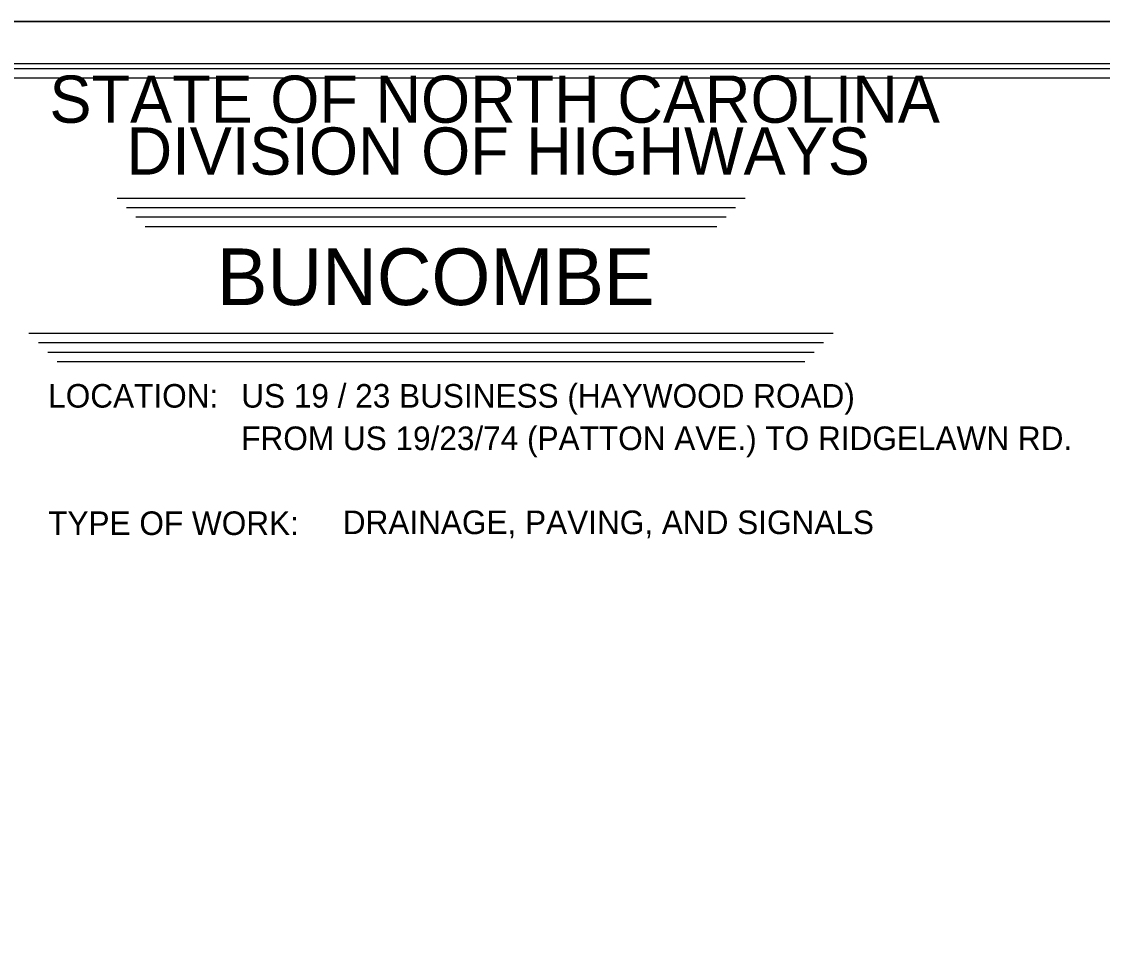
# Model space of a CAD drawing. Extents: x 925297 to 940193, y 663541 to 689899.
# Drawn here: x 930888 to 935468, y 686037 to 689899 of the extents above; entities that cross this region are included whole.
import ezdxf

# ---------------------------------------------------------------- set-up
doc = ezdxf.new("R2010")
doc.units = 0
for name, color, linetype in [('Sheet Cutting Line CELL', 7, 'Continuous'), ('Sheet Data Field CELL', 7, 'Continuous'), ('Sheet Plot Border Inside CELL', 7, 'Continuous'), ('Sheet Plot Border Outside CELL', 7, 'Continuous'), ('Sheet Title CELL', 7, 'Continuous'), ('Sheet Title Data Points CELL', 7, 'Continuous')]:
    doc.layers.add(name, color=color, linetype=linetype)

msp = doc.modelspace()

# ---------------------------------------------------------------- linework, layer by layer
at = {"layer": 'Sheet Cutting Line CELL'}
msp.add_line((925296.7, 689898.6), (938768.7, 689898.6), dxfattribs=at)
at = {"layer": 'Sheet Plot Border Inside CELL'}
msp.add_lwpolyline([(925400.7, 681278.2), (938732.7, 681278.2), (938732.7, 689719), (925400.7, 689719)], close=True, dxfattribs=at)
at = {"layer": 'Sheet Plot Border Outside CELL'}
msp.add_lwpolyline([(938768.7, 689898.6), (925296.7, 689898.6), (925296.7, 681098.7), (938768.7, 681098.7)], close=True, dxfattribs=at)
at = {"layer": 'Sheet Title CELL'}
for p, q in [((931291.9, 689150.2), (933953.9, 689150.3)), ((931331.9, 689110.3), (933913.9, 689110.2)), ((931371.9, 689070.2), (933873.9, 689070.3)), ((931411.9, 689030.2), (933833.9, 689030.3)), ((930918.7, 688577.5), (934326.7, 688577.4)), ((930958.7, 688537.5), (934286.7, 688537.4)), ((930998.7, 688497.4), (934246.7, 688497.5)), ((931038.7, 688457.5), (934206.7, 688457.4))]:
    msp.add_line(p, q, dxfattribs=at)
for points in [[(938552.8, 689698.6), (926712.6, 689698.7)], [(938512.7, 689658.6), (927152.8, 689658.6)]]:
    msp.add_lwpolyline(points, dxfattribs=at)
at = {"layer": 'Sheet Title Data Points CELL'}
msp.add_line((933595.5, 688261.8), (933595.5, 688261.8), dxfattribs=at)

# ---------------------------------------------------------------- texts
at = {"layer": 'Sheet Data Field CELL'}
for s, height, p in [('BUNCOMBE', 240, (931715.4, 688696.7)), ('US 19 / 23 BUSINESS (HAYWOOD ROAD)', 100.001, (931818.5, 688261.9)), ('FROM US 19/23/74 (PATTON AVE.) TO RIDGELAWN RD.', 100.001, (931818.5, 688081.9)), ('DRAINAGE, PAVING, AND SIGNALS', 100.001, (932248.8, 687725.6))]:
    msp.add_text(s, height=height, dxfattribs=at).set_placement(p)
at = {"layer": 'Sheet Title CELL'}
for s, height, p in [('STATE OF NORTH CAROLINA', 199.999, (931005.5, 689469.8)), ('DIVISION OF HIGHWAYS', 199.999, (931332.7, 689249.9)), ('LOCATION: ', 100, (931000.3, 688261.9)), ('TYPE OF WORK:', 100.001, (931000.3, 687721.8))]:
    msp.add_text(s, height=height, rotation=360, dxfattribs=at).set_placement(p)

doc.saveas('drawing.dxf')
